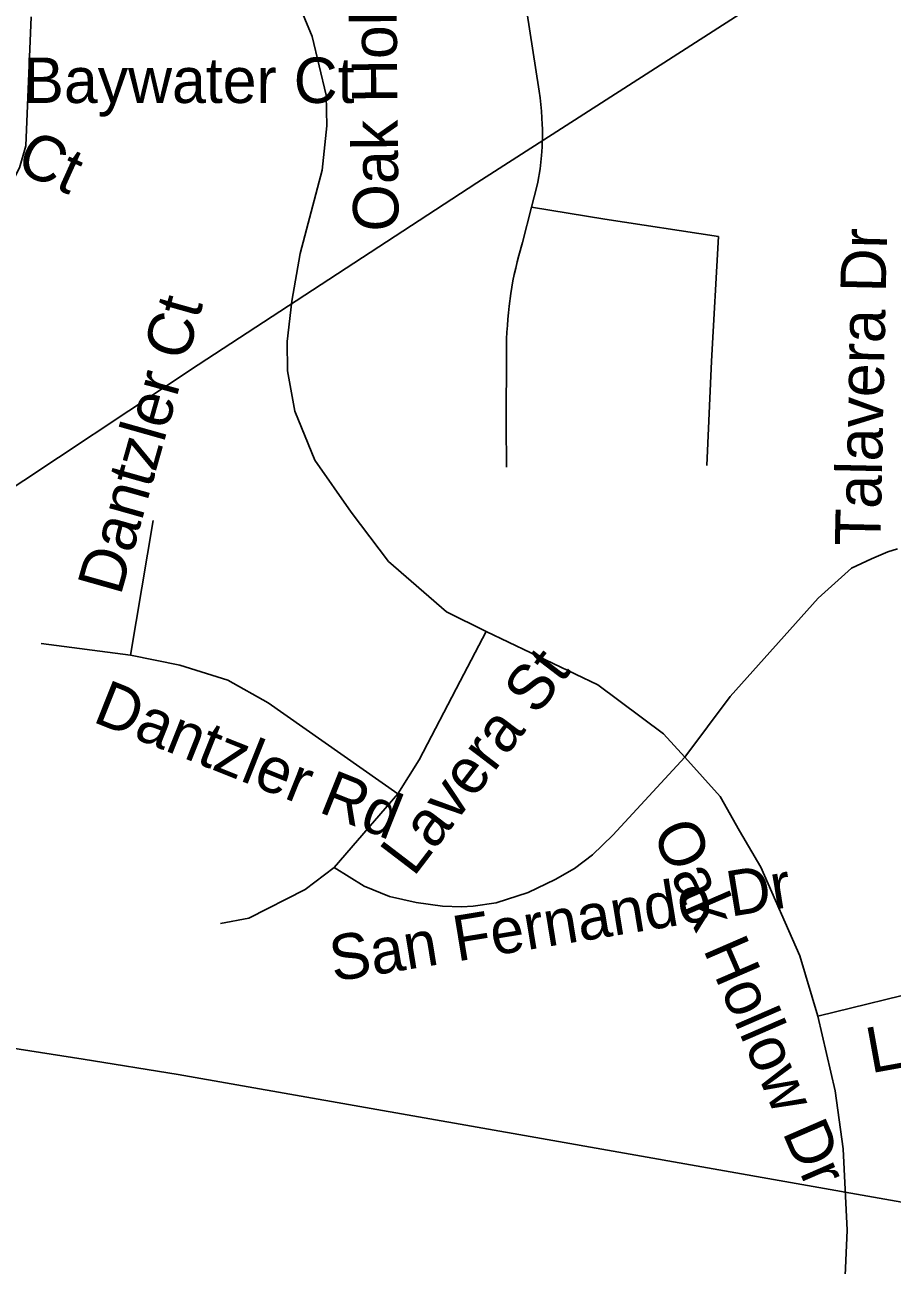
# Model space of a CAD drawing. Extents: x 1662474 to 1856135, y 779280 to 917889.
# Drawn here: x 1706819 to 1708631, y 829066 to 831657 of the extents above; entities that cross this region are included whole.
import ezdxf

# ---------------------------------------------------------------- set-up
doc = ezdxf.new("R2010")
doc.units = 0
for name, color, linetype in [('Exist Road Non-System Type 51', 7, 'Continuous'), ('Exist Road Non-System Type 51 Label', 7, 'Continuous'), ('Exist Utilities Electrical Transmission Line', 7, 'Continuous')]:
    doc.layers.add(name, color=color, linetype=linetype)

msp = doc.modelspace()

# ---------------------------------------------------------------- linework, layer by layer
at = {"layer": 'Exist Road Non-System Type 51'}
for p, q in [((1707039.5, 830340.1), (1707087.2, 830621.4)), ((1706852.9, 830364.2), (1707039.5, 830340.1)), ((1707465.6, 829896.8), (1707598.2, 830050.6))]:
    msp.add_line(p, q, dxfattribs=at)
for points in [[(1707877.8, 831275.8), (1707888.8, 831319.4), (1707890.6, 831328.2), (1707895.4, 831355.8), (1707898.2, 831383.6), (1707899, 831392.5), (1707899.9, 831402), (1707900.6, 831430.1), (1707900.6, 831439.5), (1707900.1, 831448.7), (1707898.8, 831476.8), (1707895.6, 831504.4), (1707893.5, 831518.2), (1707866.8, 831688.6), (1707859.4, 831737.2), (1707855.1, 831790.7), (1707871.1, 831855)], [(1707783.2, 830389.7), (1707699.9, 830430.9), (1707578.6, 830535.9), (1707500.6, 830639.2), (1707425.2, 830747.4), (1707383, 830849.5), (1707368.1, 830934), (1707366.8, 830995.7), (1707377, 831079.4), (1707394.4, 831179.2), (1707440.2, 831353.2), (1707450.2, 831445.9), (1707448.9, 831509.9), (1707419.5, 831632.2), (1707342.4, 831817.4)], [(1706786.1, 831315.9), (1706808, 831357.9), (1706821.4, 831403.9), (1706832.1, 831673.4)], [(1707825.5, 830733.2), (1707824.8, 830823.2), (1707825.2, 830974.4), (1707825.2, 830988.1), (1707825.5, 831001.2), (1707826.1, 831015.1), (1707827.1, 831028.5), (1707827.9, 831042.2), (1707829.2, 831055.5), (1707830.8, 831068.9), (1707834.5, 831095.9), (1707836.6, 831108.9), (1707838.9, 831122.4), (1707841.6, 831135.6), (1707844.6, 831148.9), (1707847.6, 831162.1), (1707851, 831174.9), (1707859.1, 831202.5), (1707877.8, 831275.8)], [(1708243.9, 830736.4), (1708253.9, 830954.5), (1708268.1, 831214.6), (1708030.8, 831251.1), (1707877.8, 831275.8)], [(1708198, 830127.2), (1708292.8, 830253.7), (1708476.4, 830458.9), (1708546.2, 830521.7), (1708588, 830541.1), (1708622.4, 830555.8), (1708642.1, 830562.1)], [(1707598.2, 830050.6), (1707643.1, 830121.4), (1707728.4, 830285.8), (1707783.2, 830389.7)], [(1708198, 830127.2), (1708153.1, 830175.8), (1708016.4, 830277.9), (1707783.2, 830389.7)], [(1707039.5, 830340.1), (1707142.6, 830319.6), (1707243.4, 830287.9), (1707327.4, 830240.6), (1707598.2, 830050.6)], [(1707465.6, 829896.8), (1707527.9, 829857.9), (1707580.9, 829836.1), (1707636.4, 829823.8), (1707691.4, 829816.2), (1707731.6, 829814.6), (1707755.8, 829816.2), (1707803.8, 829822.8), (1707870.6, 829844.2), (1707926.9, 829871.9), (1707967.5, 829894.4), (1708005.1, 829922.8), (1708047.6, 829964.2), (1708198, 830127.2)], [(1708476.1, 829586), (1708438.4, 829712), (1708357, 829897.5), (1708312.1, 829973.4), (1708271.5, 830044.8), (1708198, 830127.2)], [(1707227.9, 829779.7), (1707287, 829791), (1707404.9, 829850.9), (1707465.6, 829896.8)], [(1708917.4, 829684.9), (1708853.4, 829680.8), (1708755.4, 829657.4), (1708720.5, 829645.9), (1708476.1, 829586)], [(1708527.9, 828934), (1708537.4, 829139), (1708528.9, 829308.9), (1708512.1, 829429.9), (1708476.1, 829586)]]:
    msp.add_lwpolyline(points, dxfattribs=at)
at = {"layer": 'Exist Utilities Electrical Transmission Line'}
for points in [[(1704330.5, 829125.1), (1704357.7, 829137.4), (1704549.9, 829219.5), (1704987.4, 829509.1), (1705656.6, 829944.3), (1706235.2, 830322.3), (1706743.5, 830657.3), (1707181, 830946.8), (1707763.6, 831326.9), (1708303.7, 831673.4), (1708928.7, 832081.1), (1709620.3, 832536.3), (1710291.6, 832975.4), (1711027.5, 833455.9), (1711648.5, 833863.6), (1712239.1, 834253.8), (1713005.3, 834756), (1713847.9, 835307.5)], [(1704330.5, 829125.1), (1704363.9, 829125.2), (1704441.7, 829122.8), (1704707.5, 829163.8), (1705527.8, 829317.2), (1706167.7, 829434.6), (1706717.3, 829530.9), (1706941.1, 829496.5), (1707139, 829464.5), (1707886.3, 829332.6), (1708789.5, 829173.1), (1709700.6, 829009.5), (1710597.6, 828852.2), (1711504.6, 828682.4), (1712417.9, 828528.9), (1713335, 828365.2)]]:
    msp.add_lwpolyline(points, dxfattribs=at)

# ---------------------------------------------------------------- texts
at = {"layer": 'Exist Road Non-System Type 51 Label'}
for s, rotation, p in [('Oak Hollow Dr', 90.5403, (1707600.1, 831225.6)), ('Pinnacle Ct', 335.6467, (1706320.1, 831569.4)), ('Talavera Dr', 88.7553, (1708606.3, 830567.7)), ('Dantzler Ct', 74.2453, (1707019, 830462.7)), ('Lavera St', 52.6103, (1707631.3, 829875.2)), ('Dantzler Rd', 338.239, (1706958.1, 830202)), ('Oak Hollow Dr', 293.4171, (1708128.8, 829972.2)), ('San Fernando Dr', 9.2915, (1707464, 829658)), ('La Dora Dr', 10.3364, (1708586.6, 829466.6))]:
    msp.add_text(s, height=95, rotation=rotation, dxfattribs=at).set_placement(p)
msp.add_text('Baywater Ct', height=95, dxfattribs=at).set_placement((1706815.9, 831493.6))

doc.saveas('drawing.dxf')
